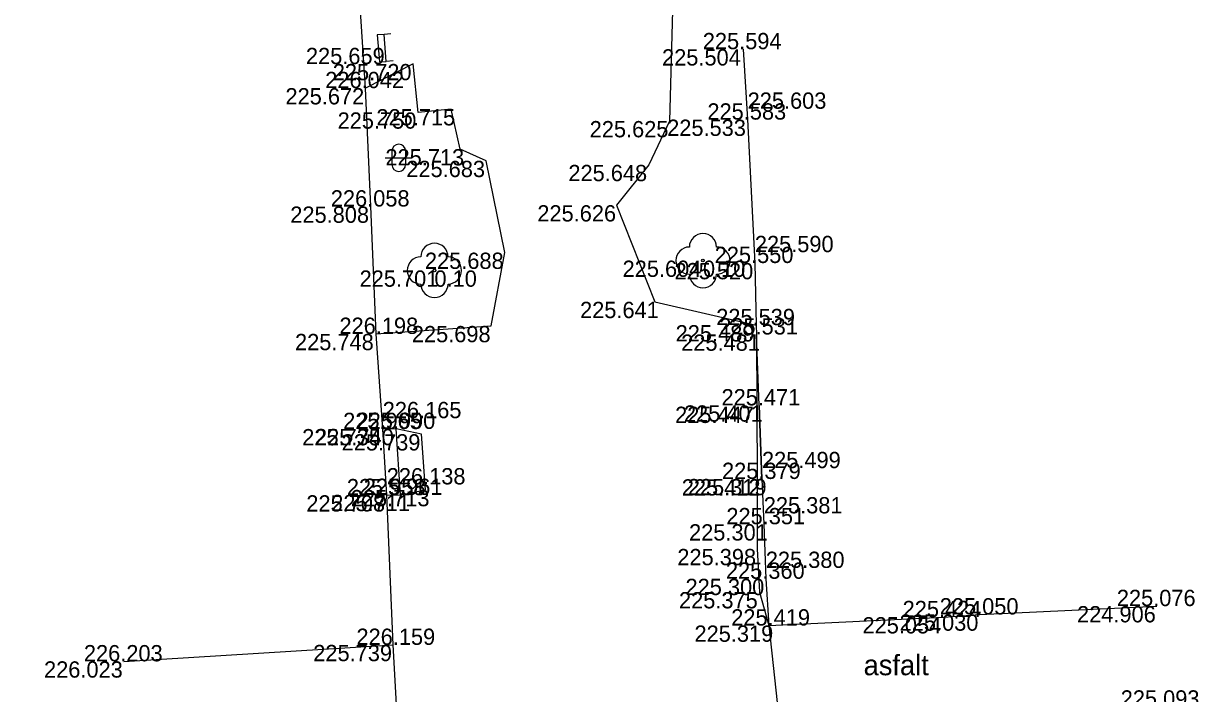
# Model space of a CAD drawing. Extents: x -599516 to -599132, y -1163668 to -1163119.
# Drawn here: x -599375.09 to -599353.45, y -1163270.22 to -1163257.88 of the extents above; entities that cross this region are included whole.
import ezdxf

# ---------------------------------------------------------------- set-up
doc = ezdxf.new("R2010")
doc.units = 0
for name, color, linetype in [('Bod-oznac1', 7, 'Continuous'), ('Bod-oznac2', 7, 'Continuous'), ('Bod-oznac3', 7, 'Continuous'), ('Bod-vyska1', 7, 'Continuous'), ('Bod-vyska2', 7, 'Continuous'), ('Bod-vyska3', 7, 'Continuous'), ('Z_cela-hrobu-dolni-linie', 7, 'Continuous'), ('Z_cela-hrobu-horni-linie', 7, 'Continuous'), ('Z_chodnik', 7, 'Continuous'), ('Z_komunikace', 7, 'Continuous'), ('Z_kultury-znacky', 7, 'Continuous'), ('Z_nove-stromy-prumer-kmene', 7, 'Continuous'), ('Z_popis-budov-povrchu', 7, 'Continuous'), ('Z_stromy-nove-vysazene', 7, 'Continuous'), ('Z_znacky-ostatni-lavicka', 7, 'Continuous'), ('Z_zpevnene-plochy', 7, 'Continuous')]:
    doc.layers.add(name, color=color, linetype=linetype)

msp = doc.modelspace()

# ---------------------------------------------------------------- linework, layer by layer
at = {"layer": 'Bod-oznac1'}
for p, q in [((-599368.431, -1163258.325), (-599368.431, -1163258.325)), ((-599361.841, -1163258.35), (-599361.841, -1163258.35)), ((-599367.915, -1163258.622), (-599367.915, -1163258.622)), ((-599368.795, -1163259.067), (-599368.795, -1163259.067)), ((-599367.826, -1163259.514), (-599367.826, -1163259.514)), ((-599367.213, -1163259.454), (-599367.213, -1163259.454)), ((-599363.195, -1163259.673), (-599363.195, -1163259.673)), ((-599361.756, -1163259.647), (-599361.756, -1163259.647)), ((-599367.047, -1163260.191), (-599367.047, -1163260.191)), ((-599366.572, -1163260.406), (-599366.572, -1163260.406)), ((-599363.576, -1163260.481), (-599363.576, -1163260.481)), ((-599368.698, -1163261.248), (-599368.698, -1163261.248)), ((-599364.17, -1163261.224), (-599364.17, -1163261.224)), ((-599366.229, -1163262.098), (-599366.229, -1163262.098)), ((-599367.524, -1163262.426), (-599367.524, -1163262.426)), ((-599362.579, -1163262.245), (-599362.579, -1163262.245)), ((-599361.623, -1163262.289), (-599361.623, -1163262.289)), ((-599363.464, -1163263.004), (-599363.464, -1163263.004)), ((-599366.481, -1163263.449), (-599366.481, -1163263.449)), ((-599361.6, -1163263.434), (-599361.6, -1163263.434)), ((-599368.596, -1163263.595), (-599368.596, -1163263.595)), ((-599361.591, -1163263.606), (-599361.591, -1163263.606)), ((-599361.586, -1163264.936), (-599361.586, -1163264.936)), ((-599361.542, -1163264.912), (-599361.542, -1163264.912)), ((-599368.476, -1163265.348), (-599368.476, -1163265.348)), ((-599368.23, -1163265.346), (-599368.23, -1163265.346)), ((-599367.76, -1163265.443), (-599367.76, -1163265.443)), ((-599361.58, -1163266.273), (-599361.58, -1163266.273)), ((-599361.492, -1163266.268), (-599361.492, -1163266.268)), ((-599368.149, -1163266.561), (-599368.149, -1163266.561)), ((-599367.686, -1163266.471), (-599367.686, -1163266.471)), ((-599368.402, -1163266.568), (-599368.402, -1163266.568)), ((-599361.459, -1163267.102), (-599361.459, -1163267.102)), ((-599361.581, -1163267.557), (-599361.581, -1163267.557)), ((-599361.422, -1163268.107), (-599361.422, -1163268.107)), ((-599361.537, -1163268.352), (-599361.537, -1163268.352)), ((-599354.222, -1163268.61), (-599354.222, -1163268.61)), ((-599358.15, -1163268.814), (-599358.15, -1163268.814)), ((-599357.479, -1163268.764), (-599357.479, -1163268.764)), ((-599361.369, -1163268.968), (-599361.369, -1163268.968)), ((-599368.283, -1163269.325), (-599368.283, -1163269.325)), ((-599373.245, -1163269.628), (-599373.245, -1163269.628))]:
    msp.add_line(p, q, dxfattribs=at)
at = {"layer": 'Bod-oznac2'}
for p, q in [((-599361.841, -1163258.35), (-599361.841, -1163258.35)), ((-599368.795, -1163259.067), (-599368.795, -1163259.067)), ((-599361.756, -1163259.647), (-599361.756, -1163259.647)), ((-599368.698, -1163261.248), (-599368.698, -1163261.248)), ((-599361.623, -1163262.289), (-599361.623, -1163262.289)), ((-599361.6, -1163263.434), (-599361.6, -1163263.434)), ((-599368.596, -1163263.595), (-599368.596, -1163263.595)), ((-599361.591, -1163263.606), (-599361.591, -1163263.606)), ((-599361.542, -1163264.912), (-599361.542, -1163264.912)), ((-599368.476, -1163265.348), (-599368.476, -1163265.348)), ((-599368.23, -1163265.346), (-599368.23, -1163265.346)), ((-599361.492, -1163266.268), (-599361.492, -1163266.268)), ((-599368.149, -1163266.561), (-599368.149, -1163266.561)), ((-599368.402, -1163266.568), (-599368.402, -1163266.568)), ((-599361.459, -1163267.102), (-599361.459, -1163267.102)), ((-599361.422, -1163268.107), (-599361.422, -1163268.107)), ((-599354.222, -1163268.61), (-599354.222, -1163268.61)), ((-599358.15, -1163268.814), (-599358.15, -1163268.814)), ((-599357.479, -1163268.764), (-599357.479, -1163268.764)), ((-599361.369, -1163268.968), (-599361.369, -1163268.968)), ((-599368.283, -1163269.325), (-599368.283, -1163269.325)), ((-599373.245, -1163269.628), (-599373.245, -1163269.628))]:
    msp.add_line(p, q, dxfattribs=at)
at = {"layer": 'Bod-oznac3'}
for p, q in [((-599361.756, -1163259.647), (-599361.756, -1163259.647)), ((-599361.623, -1163262.289), (-599361.623, -1163262.289)), ((-599368.476, -1163265.348), (-599368.476, -1163265.348)), ((-599361.492, -1163266.268), (-599361.492, -1163266.268)), ((-599368.402, -1163266.568), (-599368.402, -1163266.568)), ((-599361.459, -1163267.102), (-599361.459, -1163267.102)), ((-599361.422, -1163268.107), (-599361.422, -1163268.107))]:
    msp.add_line(p, q, dxfattribs=at)
at = {"layer": 'Z_cela-hrobu-dolni-linie'}
for points in [[(-599361.841, -1163258.35), (-599361.756, -1163259.647), (-599361.623, -1163262.289), (-599361.6, -1163263.434)], [(-599368.596, -1163263.595), (-599368.698, -1163261.248), (-599368.795, -1163259.067)], [(-599361.492, -1163266.268), (-599361.542, -1163264.912), (-599361.591, -1163263.606)], [(-599361.492, -1163266.268), (-599361.459, -1163267.102), (-599361.422, -1163268.107), (-599361.369, -1163268.968)]]:
    msp.add_lwpolyline(points, dxfattribs=at)
at = {"layer": 'Z_cela-hrobu-horni-linie'}
msp.add_line((-599357.479, -1163268.764), (-599354.222, -1163268.61), dxfattribs=at)
for points in [[(-599373.245, -1163269.628), (-599368.283, -1163269.325), (-599368.402, -1163266.568), (-599368.476, -1163265.348), (-599368.596, -1163263.595), (-599368.698, -1163261.248), (-599368.795, -1163259.067), (-599368.919, -1163257.172), (-599368.919, -1163257.172), (-599368.989, -1163256.083), (-599369.026, -1163255.444), (-599369.094, -1163254.545), (-599369.094, -1163254.545), (-599369.175, -1163253.213), (-599369.429, -1163249.206), (-599369.429, -1163249.206), (-599369.551, -1163245.561), (-599369.551, -1163245.561), (-599369.677, -1163244.498), (-599369.677, -1163244.498), (-599369.876, -1163240.917), (-599373.622, -1163241.049), (-599373.622, -1163241.049), (-599376.861, -1163241.268)], [(-599361.841, -1163258.35), (-599361.756, -1163259.647), (-599361.756, -1163259.647), (-599361.623, -1163262.289), (-599361.623, -1163262.289), (-599361.6, -1163263.434), (-599361.591, -1163263.606)], [(-599361.542, -1163264.912), (-599361.492, -1163266.268), (-599361.492, -1163266.268), (-599361.459, -1163267.102), (-599361.459, -1163267.102), (-599361.422, -1163268.107), (-599361.422, -1163268.107), (-599361.369, -1163268.968), (-599358.15, -1163268.814)]]:
    msp.add_lwpolyline(points, dxfattribs=at)
at = {"layer": 'Z_chodnik'}
for points in [[(-599361.369, -1163268.968), (-599358.15, -1163268.814), (-599357.479, -1163268.764), (-599354.222, -1163268.61)], [(-599373.245, -1163269.628), (-599368.283, -1163269.325)]]:
    msp.add_lwpolyline(points, dxfattribs=at)
at = {"layer": 'Z_komunikace'}
for points in [[(-599368.283, -1163269.325), (-599368.402, -1163266.568), (-599368.149, -1163266.561), (-599367.686, -1163266.471), (-599367.76, -1163265.443), (-599368.23, -1163265.346), (-599368.476, -1163265.348), (-599368.596, -1163263.595), (-599366.481, -1163263.449), (-599366.229, -1163262.098), (-599366.572, -1163260.406), (-599367.047, -1163260.191), (-599367.213, -1163259.454), (-599367.826, -1163259.514), (-599367.915, -1163258.622), (-599368.795, -1163259.067), (-599368.919, -1163257.172)], [(-599363.132, -1163257.402), (-599363.195, -1163259.673), (-599363.576, -1163260.481), (-599364.17, -1163261.224), (-599363.464, -1163263.004), (-599361.6, -1163263.434), (-599361.591, -1163263.606), (-599361.586, -1163264.936), (-599361.58, -1163266.273), (-599361.581, -1163267.557), (-599361.537, -1163268.352), (-599361.369, -1163268.968)], [(-599361.369, -1163268.968), (-599361.155, -1163270.895)], [(-599368.176, -1163271.31), (-599368.283, -1163269.325)]]:
    msp.add_lwpolyline(points, dxfattribs=at)
at = {"layer": 'Z_kultury-znacky'}
for p, q in [((-599368.306, -1163260.225), (-599368.306, -1163260.475)), ((-599368.056, -1163260.225), (-599368.056, -1163260.475)), ((-599368.431, -1163260.35), (-599367.931, -1163260.35))]:
    msp.add_line(p, q, dxfattribs=at)
for centre, start, end in [((-599368.181, -1163260.225), 0, 180), ((-599368.181, -1163260.475), 180, 0)]:
    msp.add_arc(centre, 0.125, start, end, dxfattribs=at)
at = {"layer": 'Z_stromy-nove-vysazene'}
for centre in [(-599362.579, -1163262.245), (-599367.524, -1163262.426)]:
    msp.add_circle(centre, 0.025, dxfattribs=at)
for centre, start, end in [((-599362.579, -1163261.995), 0, 180), ((-599367.524, -1163262.176), 0, 180), ((-599362.829, -1163262.245), 90, 270), ((-599362.329, -1163262.245), 270, 90), ((-599367.774, -1163262.426), 90, 270), ((-599367.274, -1163262.426), 270, 90), ((-599362.579, -1163262.495), 180, 0), ((-599367.524, -1163262.676), 180, 0)]:
    msp.add_arc(centre, 0.25, start, end, dxfattribs=at)
at = {"layer": 'Z_znacky-ostatni-lavicka'}
for p, q in [((-599368.328, -1163258.065), (-599368.452, -1163258.076)), ((-599368.285, -1163258.563), (-599368.41, -1163258.574))]:
    msp.add_line(p, q, dxfattribs=at)
msp.add_lwpolyline([(-599368.534, -1163258.585), (-599368.41, -1163258.574), (-599368.452, -1163258.076), (-599368.577, -1163258.087)], close=True, dxfattribs=at)
at = {"layer": 'Z_zpevnene-plochy'}
msp.add_line((-599368.149, -1163266.561), (-599368.23, -1163265.346), dxfattribs=at)
msp.add_lwpolyline([(-599368.402, -1163266.568), (-599368.149, -1163266.561), (-599368.23, -1163265.346), (-599368.476, -1163265.348)], dxfattribs=at)

# ---------------------------------------------------------------- texts
at = {"layer": 'Bod-vyska1'}
for s, p in [('225.659', (-599369.89, -1163258.625)), ('225.504', (-599363.332, -1163258.65)), ('225.720', (-599369.396, -1163258.922)), ('225.672', (-599370.267, -1163259.367)), ('225.750', (-599369.307, -1163259.814)), ('225.715', (-599368.592, -1163259.754)), ('225.625', (-599364.665, -1163259.973)), ('225.533', (-599363.238, -1163259.947)), ('225.713', (-599368.426, -1163260.491)), ('225.683', (-599368.042, -1163260.706)), ('225.648', (-599365.057, -1163260.781)), ('225.808', (-599370.178, -1163261.548)), ('225.626', (-599365.629, -1163261.524)), ('225.688', (-599367.699, -1163262.398)), ('225.701', (-599368.902, -1163262.726)), ('225.604', (-599364.059, -1163262.545)), ('225.520', (-599363.103, -1163262.589)), ('225.641', (-599364.842, -1163263.304)), ('225.698', (-599367.94, -1163263.749)), ('225.489', (-599363.082, -1163263.734)), ('225.748', (-599370.091, -1163263.895)), ('225.481', (-599362.98, -1163263.906)), ('225.447', (-599363.092, -1163265.236)), ('225.401', (-599362.929, -1163265.212)), ('225.735', (-599369.959, -1163265.648)), ('225.740', (-599369.723, -1163265.646)), ('225.739', (-599369.232, -1163265.743)), ('225.412', (-599362.969, -1163266.573)), ('225.319', (-599362.858, -1163266.568)), ('225.708', (-599369.883, -1163266.868)), ('225.711', (-599369.424, -1163266.861)), ('225.713', (-599369.065, -1163266.771)), ('225.301', (-599362.835, -1163267.402)), ('225.398', (-599363.051, -1163267.857)), ('225.300', (-599362.9, -1163268.407)), ('225.375', (-599363.02, -1163268.652)), ('224.906', (-599355.69, -1163268.91)), ('225.054', (-599359.641, -1163269.114)), ('225.030', (-599358.957, -1163269.064)), ('225.319', (-599362.735, -1163269.268)), ('225.739', (-599369.755, -1163269.625)), ('226.023', (-599374.713, -1163269.928))]:
    msp.add_text(s, height=0.3, dxfattribs=at).set_placement(p)
at = {"layer": 'Bod-vyska2'}
for s, p in [('225.594', (-599362.582, -1163258.35)), ('226.042', (-599369.535, -1163259.067)), ('225.583', (-599362.497, -1163259.647)), ('226.058', (-599369.432, -1163261.248)), ('225.550', (-599362.363, -1163262.289)), ('226.198', (-599369.273, -1163263.595)), ('225.539', (-599362.335, -1163263.434)), ('225.531', (-599362.28, -1163263.606)), ('225.471', (-599362.237, -1163264.912)), ('225.965', (-599369.205, -1163265.348)), ('225.990', (-599368.958, -1163265.346)), ('225.379', (-599362.228, -1163266.268)), ('225.958', (-599369.137, -1163266.568)), ('225.961', (-599368.826, -1163266.561)), ('225.351', (-599362.148, -1163267.102)), ('225.360', (-599362.156, -1163268.107)), ('225.424', (-599358.902, -1163268.814)), ('225.050', (-599358.218, -1163268.764)), ('225.076', (-599354.957, -1163268.61)), ('225.419', (-599362.058, -1163268.968)), ('226.159', (-599368.96, -1163269.325)), ('226.203', (-599373.979, -1163269.628)), ('225.093', (-599354.886, -1163270.462))]:
    msp.add_text(s, height=0.3, dxfattribs=at).set_placement(p)
at = {"layer": 'Bod-vyska3'}
for s, p in [('225.603', (-599361.756, -1163259.447)), ('225.590', (-599361.623, -1163262.089)), ('226.165', (-599368.476, -1163265.148)), ('225.499', (-599361.492, -1163266.068)), ('226.138', (-599368.402, -1163266.368)), ('225.381', (-599361.459, -1163266.902)), ('225.380', (-599361.422, -1163267.907))]:
    msp.add_text(s, height=0.3, dxfattribs=at).set_placement(p)
at = {"layer": 'Z_nove-stromy-prumer-kmene'}
for p in [(-599367.524, -1163262.726), (-599362.579, -1163262.545)]:
    msp.add_text('0.10', height=0.3, dxfattribs=at).set_placement(p)
at = {"layer": 'Z_popis-budov-povrchu'}
msp.add_text('asfalt', height=0.375, dxfattribs=at).set_placement((-599359.62, -1163269.884))

doc.saveas('drawing.dxf')
